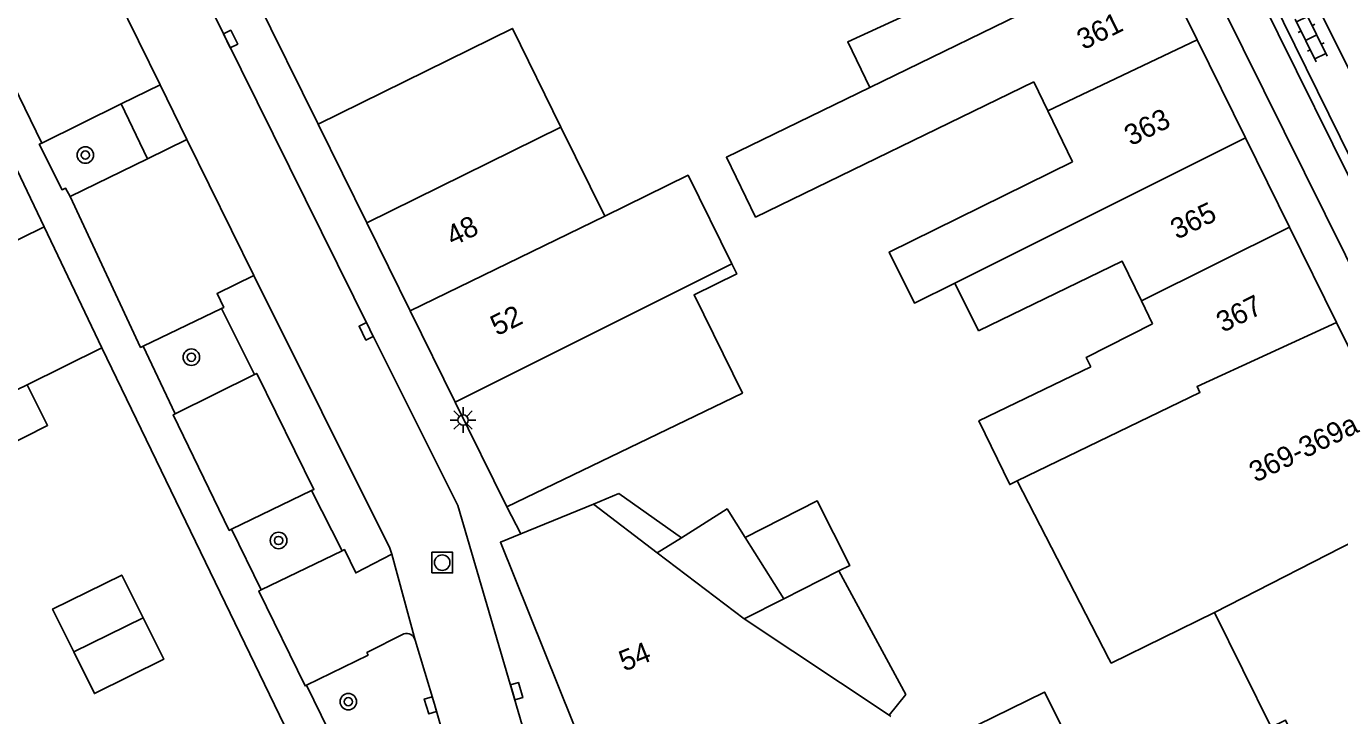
# Model space of a CAD drawing. Extents: x 132994 to 136000, y 393499 to 395512.
# Drawn here: x 134742.9 to 134806.5, y 394771.2 to 394804.6 of the extents above; entities that cross this region are included whole.
import ezdxf

# ---------------------------------------------------------------- set-up
doc = ezdxf.new("R2010")
doc.units = 0
for name, color, linetype in [('gg-afsc-erfafscheiding', 7, 'Continuous'), ('gg-afsc-muur', 7, 'Continuous'), ('gg-anno-huisnummerreeks BGT', 7, 'Continuous'), ('gg-bbg-bijgebouw', 7, 'Continuous'), ('gg-bbg-gedigitaliseerde bebouwing', 7, 'Continuous'), ('gg-bbg-gedigitaliseerde bijgebouw', 7, 'Continuous'), ('gg-bbg-hoofdgebouw', 7, 'Continuous'), ('gg-bbg-tussenscheiding', 7, 'Continuous'), ('gg-knt-verharding', 7, 'Continuous'), ('gg-knt-verharding nz', 7, 'Continuous'), ('gt-symb-boom', 7, 'Continuous'), ('gt-symb-klinker verharding', 7, 'Continuous'), ('gt-symb-kolk', 7, 'Continuous'), ('gt-symb-lichtmast', 7, 'Continuous'), ('gt-symb-rioolschacht', 7, 'Continuous')]:
    doc.layers.add(name, color=color, linetype=linetype)

# ---------------------------------------------------------------- blocks, each defined once
blk = doc.blocks.new('gt0-KOLK')
at = {"layer": 'gt-symb-kolk'}
blk.add_lwpolyline([(0, 0), (0.375, 0), (0.375, 0.4), (-0.375, 0.4), (-0.375, 0), (0, 0)], dxfattribs=at)
blk = doc.blocks.new('gt0-KL1')
at = {"layer": 'gt-symb-klinker verharding'}
for p, q in [((-1.15, 0.3), (1.15, 0.3)), ((-1, -0.3), (-1, 0.3)), ((-0.5, 0.3), (-0.5, 0.45)), ((0, -0.3), (0, 0.3)), ((0.5, 0.3), (0.5, 0.45)), ((1, -0.3), (1, 0.3)), ((-1.15, -0.3), (1.15, -0.3)), ((-0.5, -0.45), (-0.5, -0.3)), ((0.5, -0.45), (0.5, -0.3))]:
    blk.add_line(p, q, dxfattribs=at)
blk = doc.blocks.new('gt0-BOOM')
at = {"layer": 'gt-symb-boom'}
for radius in [0.4, 0.2]:
    blk.add_circle((0, 0), radius, dxfattribs=at)
blk = doc.blocks.new('gt0-RS')
at = {"layer": 'gt-symb-rioolschacht'}
blk.add_lwpolyline([(-0.5, -0.5), (0.5, -0.5), (0.5, 0.5), (-0.5, 0.5)], close=True, dxfattribs=at)
blk.add_circle((0, 0), 0.375, dxfattribs=at)
blk = doc.blocks.new('gt0-LMAST')
at = {"layer": 'gt-symb-lichtmast'}
for p, q in [((-0.182, 0.173), (-0.447, 0.438)), ((-0.005, 0.246), (-0.005, 0.621)), ((0.172, 0.173), (0.437, 0.438)), ((-0.255, -0.004), (-0.63, -0.004)), ((-0.182, -0.181), (-0.447, -0.446)), ((-0.005, -0.254), (-0.005, -0.629)), ((0.437, -0.446), (0.172, -0.181)), ((0.245, -0.004), (0.62, -0.004))]:
    blk.add_line(p, q, dxfattribs=at)
blk.add_circle((-0.005, -0.004), 0.25, dxfattribs=at)

msp = doc.modelspace()

# ---------------------------------------------------------------- linework, layer by layer
at = {"layer": 'gg-afsc-erfafscheiding'}
msp.add_line((134757.588, 394766.25), (134746.563, 394789.034), dxfattribs=at)
at = {"layer": 'gg-afsc-muur'}
msp.add_line((134753.9, 394806.23), (134757.037, 394799.871), dxfattribs=at)
at = {"layer": 'gg-bbg-bijgebouw'}
for p, q in [((134743.772, 394794.897), (134741.018, 394800.683)), ((134759.391, 394795.096), (134757.037, 394799.871)), ((134746.563, 394789.034), (134743.772, 394794.897)), ((134746.563, 394789.034), (134742.947, 394787.256)), ((134766.17, 394781.34), (134763.668, 394786.417)), ((134770.361, 394781.478), (134771.599, 394781.988)), ((134784.679, 394771.255), (134785.486, 394772.254)), ((134784.751, 394771.194), (134784.679, 394771.255))]:
    msp.add_line(p, q, dxfattribs=at)
for points in [[(134742.947, 394787.256), (134743.94, 394785.283), (134740.608, 394783.606)], [(134748.562, 394775.969), (134747.532, 394778.034), (134744.183, 394776.393), (134745.213, 394774.312)], [(134748.562, 394775.969), (134749.563, 394773.962), (134746.209, 394772.301), (134745.213, 394774.312)], [(134790.119, 394764.284), (134795.028, 394766.693), (134792.199, 394772.371), (134787.29, 394769.962)]]:
    msp.add_lwpolyline(points, dxfattribs=at)
at = {"layer": 'gg-bbg-gedigitaliseerde bebouwing'}
for p, q in [((134792.357, 394800.517), (134791.674, 394801.926)), ((134793.552, 394798.049), (134792.357, 394800.517)), ((134768.789, 394799.73), (134770.913, 394795.412)), ((134787.863, 394792.173), (134789, 394789.867)), ((134797.426, 394790.203), (134796.886, 394791.318)), ((134790.879, 394782.6), (134795.311, 394773.977))]:
    msp.add_line(p, q, dxfattribs=at)
for points in [[(134783.74, 394801.655), (134782.671, 394803.862), (134789.005, 394806.783)], [(134783.74, 394801.655), (134776.797, 394798.274), (134778.211, 394795.37), (134791.674, 394801.926)], [(134793.552, 394798.049), (134784.685, 394793.675), (134785.903, 394791.206), (134787.863, 394792.173)], [(134777.06, 394793.116), (134774.946, 394797.402), (134770.913, 394795.412)], [(134796.886, 394791.318), (134795.958, 394793.235), (134789, 394789.867)], [(134794.433, 394788.127), (134794.207, 394788.573), (134797.426, 394790.203)], [(134790.879, 394782.6), (134790.513, 394782.423), (134789.02, 394785.505), (134794.433, 394788.127)]]:
    msp.add_lwpolyline(points, dxfattribs=at)
at = {"layer": 'gg-bbg-gedigitaliseerde bijgebouw'}
for p, q in [((134774.621, 394779.845), (134771.599, 394781.988)), ((134785.486, 394772.254), (134782.24, 394778.235))]:
    msp.add_line(p, q, dxfattribs=at)
for points in [[(134757.037, 394799.871), (134766.438, 394804.509), (134768.789, 394799.73)], [(134766.17, 394781.34), (134777.577, 394786.854), (134775.234, 394791.603), (134777.303, 394792.624), (134777.06, 394793.116)], [(134777.7, 394779.859), (134776.83, 394781.239), (134774.621, 394779.845)], [(134782.24, 394778.235), (134782.775, 394778.506), (134781.194, 394781.629), (134777.7, 394779.859)]]:
    msp.add_lwpolyline(points, dxfattribs=at)
at = {"layer": 'gg-bbg-hoofdgebouw'}
for p, q in [((134799.592, 394803.955), (134797.439, 394808.323)), ((134801.93, 394799.212), (134799.592, 394803.955)), ((134804.059, 394794.893), (134801.93, 394799.212)), ((134761.494, 394790.827), (134759.391, 394795.096)), ((134806.335, 394790.276), (134804.059, 394794.893)), ((134763.668, 394786.417), (134761.494, 394790.827)), ((134810.674, 394781.472), (134806.335, 394790.276)), ((134766.843, 394780.029), (134770.361, 394781.478))]:
    msp.add_line(p, q, dxfattribs=at)
for points in [[(134771.476, 394765.648), (134765.859, 394779.624), (134766.843, 394780.029)], [(134795.311, 394773.977), (134795.426, 394773.774), (134800.423, 394776.225)], [(134800.423, 394776.225), (134803.17, 394770.671), (134803.866, 394771.004), (134805.126, 394768.468), (134804.968, 394768.389), (134805.294, 394767.727)]]:
    msp.add_lwpolyline(points, dxfattribs=at)
at = {"layer": 'gg-bbg-tussenscheiding'}
for p, q in [((134783.74, 394801.655), (134797.439, 394808.323)), ((134792.357, 394800.517), (134799.592, 394803.955)), ((134759.391, 394795.096), (134768.789, 394799.73)), ((134787.863, 394792.173), (134801.93, 394799.212)), ((134761.494, 394790.827), (134770.913, 394795.412)), ((134738.994, 394792.544), (134743.772, 394794.897)), ((134796.886, 394791.318), (134804.059, 394794.893)), ((134763.668, 394786.417), (134777.06, 394793.116)), ((134739.56, 394785.611), (134742.947, 394787.256)), ((134770.361, 394781.478), (134773.45, 394779.107)), ((134810.674, 394781.472), (134800.423, 394776.225)), ((134773.45, 394779.107), (134774.621, 394779.845)), ((134779.576, 394776.886), (134777.7, 394779.859)), ((134773.45, 394779.107), (134777.667, 394775.92)), ((134782.24, 394778.235), (134779.576, 394776.886)), ((134777.667, 394775.92), (134779.576, 394776.886)), ((134745.213, 394774.312), (134748.562, 394775.969)), ((134777.667, 394775.92), (134784.679, 394771.255))]:
    msp.add_line(p, q, dxfattribs=at)
msp.add_lwpolyline([(134806.335, 394790.276), (134799.584, 394787.163), (134799.716, 394786.88), (134790.879, 394782.6)], dxfattribs=at)
at = {"layer": 'gg-knt-verharding'}
for p, q in [((134783.711, 394844.273), (134814.837, 394781.322)), ((134800.234, 394816.03), (134810.63, 394795.071)), ((134747.501, 394800.852), (134743.658, 394798.961)), ((134748.784, 394798.194), (134747.501, 394800.852)), ((134745.032, 394796.37), (134748.784, 394798.194)), ((134752.356, 394790.944), (134748.564, 394789.123)), ((134753.951, 394787.748), (134752.356, 394790.944)), ((134748.564, 394789.123), (134750.125, 394785.852)), ((134750.125, 394785.852), (134753.951, 394787.748)), ((134752.852, 394780.257), (134756.72, 394782.13)), ((134756.72, 394782.13), (134758.195, 394779.213)), ((134766.843, 394780.029), (134766.17, 394781.34)), ((134754.277, 394777.315), (134752.852, 394780.257)), ((134758.195, 394779.213), (134754.277, 394777.315))]:
    msp.add_line(p, q, dxfattribs=at)
for points in [[(134812.881, 394781.296), (134809.736, 394787.535), (134782.029, 394843.441)], [(134772.502, 394757.007), (134767.194, 394769.832), (134763.805, 394781.4), (134759.543, 394789.928), (134746.287, 394816.728), (134745.729, 394817.89)], [(134809.885, 394795.362), (134808.777, 394794.757), (134807.597, 394797.01), (134798.825, 394814.859), (134799.986, 394815.418)], [(134743.658, 394798.961), (134743.541, 394798.9), (134744.646, 394796.696), (134744.815, 394796.77), (134745.032, 394796.37)], [(134761.182, 394775.194), (134759.398, 394774.287), (134759.452, 394774.16), (134756.477, 394772.707)], [(134761.74, 394774.884), (134762.667, 394771.786), (134763.286, 394769.633)], [(134763.286, 394769.633), (134762.894, 394769.454), (134762.839, 394769.559), (134758.943, 394767.657), (134756.477, 394772.707)]]:
    msp.add_lwpolyline(points, dxfattribs=at)
msp.add_arc((134761.3, 394774.75), 0.46, 16.96413, 104.92666, dxfattribs=at)
at = {"layer": 'gg-knt-verharding nz'}
for p, q in [((134746.763, 394807.12), (134749.387, 394801.779)), ((134740.233, 394806.014), (134743.658, 394798.961)), ((134747.501, 394800.852), (134749.387, 394801.779)), ((134749.387, 394801.779), (134750.689, 394799.13)), ((134748.784, 394798.194), (134750.689, 394799.13)), ((134750.689, 394799.13), (134753.921, 394792.552)), ((134760.603, 394779.048), (134761.74, 394774.884))]:
    msp.add_line(p, q, dxfattribs=at)
for points in [[(134745.032, 394796.37), (134748.443, 394789.061), (134748.564, 394789.123)], [(134753.921, 394792.552), (134752.145, 394791.668), (134752.467, 394790.997), (134752.356, 394790.944)], [(134753.921, 394792.552), (134760.507, 394779.337), (134760.603, 394779.048)], [(134753.951, 394787.748), (134754.065, 394787.805), (134756.838, 394782.187), (134756.72, 394782.13)], [(134750.125, 394785.852), (134750.022, 394785.801), (134752.734, 394780.2), (134752.852, 394780.257)], [(134760.603, 394779.048), (134758.859, 394778.14), (134758.312, 394779.269), (134758.195, 394779.213)], [(134754.277, 394777.315), (134754.162, 394777.26), (134756.403, 394772.671), (134756.477, 394772.707)]]:
    msp.add_lwpolyline(points, dxfattribs=at)

# ---------------------------------------------------------------- block references
at = {"layer": 'gt-symb-boom'}
for p in [(134745.771, 394798.377), (134750.904, 394788.587), (134755.124, 394779.712), (134758.5, 394771.905)]:
    msp.add_blockref('gt0-BOOM', p, dxfattribs=at)
at = {"layer": 'gt-symb-klinker verharding', "rotation": -63.61447843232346}
msp.add_blockref('gt0-KL1', (134805.101, 394804.062), dxfattribs=at)
at = {"layer": 'gt-symb-kolk'}
for p, rotation in [((134752.62, 394803.909), -63.65508016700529), ((134759.543, 394789.928), 116.3449198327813), ((134766.455, 394772.355), -73.67330293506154), ((134762.667, 394771.786), 106.65595839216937)]:
    msp.add_blockref('gt0-KOLK', p, dxfattribs=dict(at, rotation=rotation))
at = {"layer": 'gt-symb-lichtmast'}
msp.add_blockref('gt0-LMAST', (134764.057, 394785.55), dxfattribs=at)
at = {"layer": 'gt-symb-rioolschacht'}
msp.add_blockref('gt0-RS', (134763.045, 394778.641), dxfattribs=at)

# ---------------------------------------------------------------- texts
at = {"layer": 'gg-anno-huisnummerreeks BGT'}
for s, rotation, p in [('361', 26.2, (134794.081, 394803.45)), ('363', 26.2, (134796.374, 394798.799)), ('365', 26.2, (134798.607, 394794.268)), ('48', 26.2, (134763.554, 394793.938)), ('367', 26.2, (134800.828, 394789.764)), ('52', 26.2, (134765.693, 394789.598)), ('369-369a', 26.2, (134802.415, 394782.504)), ('54', 21.9, (134771.851, 394773.356))]:
    msp.add_text(s, height=1, rotation=rotation, dxfattribs=at).set_placement(p)

doc.saveas('drawing.dxf')
